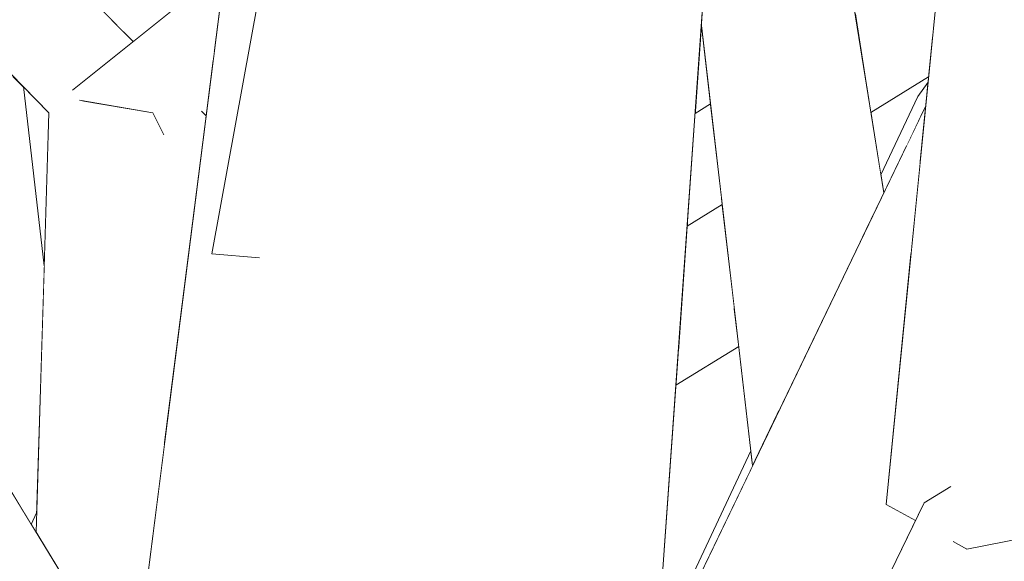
# Model space of a CAD drawing. Extents: x -289599 to -184549, y 66678 to 295474.
# Tile 477 of 656: x -250657 to -250590, y 71689 to 71726. Entities that reach past the tile are written whole.
import ezdxf

# ---------------------------------------------------------------- set-up
doc = ezdxf.new("R2010")
doc.units = 0
doc.header["$MEASUREMENT"] = 0
doc.linetypes.add('Wipeout_Contour', pattern=[1000, 0, -1000])
doc.layers.add('arch drzewa', color=8, linetype='Continuous')
doc.layers.add('Model drzwi', color=8, linetype='Continuous')
doc.layers.add('arch drzewa_Nr_Pióra__4', color=8, linetype='Continuous', lineweight=9)

msp = doc.modelspace()

# ---------------------------------------------------------------- wipeouts: each hides what was drawn before it
at = {"color": 254, "linetype": 'Wipeout_Contour', "lineweight": 0, "ltscale": 1278078.11605131}
msp.add_wipeout([(-250609.314, 71748.219), (-250609.402, 71746.975), (-250600.063, 71711.097), (-250598.611, 71714.115), (-250604.748, 71752.321)], dxfattribs=at).dxf.layer = 'arch drzewa'
at = {"color": 254, "linetype": 'Wipeout_Contour', "lineweight": 0, "ltscale": 1278016.928091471}
msp.add_wipeout([(-250597.099, 71717.257), (-250595.935, 71719.676), (-250595.779, 71719.968), (-250595.732, 71720.446), (-250596.321, 71720.612)], dxfattribs=at).dxf.layer = 'arch drzewa'
at = {"color": 254, "linetype": 'Wipeout_Contour', "lineweight": 0, "ltscale": 1022472.077722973}
msp.add_wipeout([(-250610.939, 71725.289), (-250611.352, 71719.468), (-250610.313, 71720.115), (-250610.918, 71725.305)], dxfattribs=at).dxf.layer = 'Model drzwi'
at = {"color": 254, "linetype": 'Wipeout_Contour', "lineweight": 0, "ltscale": 1533939.271407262}
msp.add_wipeout([(-250659.225, 71696.723), (-250656.182, 71691.74), (-250655.818, 71692.511), (-250655.303, 71709.203), (-250656.711, 71721.285), (-250657.432, 71722.02)], dxfattribs=at).dxf.layer = 'Model drzwi'
at = {"color": 254, "linetype": 'Wipeout_Contour', "lineweight": 0, "ltscale": 1022438.908033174}
msp.add_wipeout([(-250612.65, 71701.147), (-250613.918, 71683.251), (-250607.584, 71696.699), (-250608.407, 71703.755)], dxfattribs=at).dxf.layer = 'Model drzwi'

# ---------------------------------------------------------------- next in the draw order: wipeouts: each hides what was drawn before it
at = {"color": 254, "linetype": 'Wipeout_Contour', "lineweight": 0, "ltscale": 1022454.860699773}
msp.add_wipeout([(-250609.402, 71746.975), (-250610.367, 71733.365), (-250605.644, 71699.5), (-250600.063, 71711.097)], dxfattribs=at).dxf.layer = 'arch drzewa'
at = {"color": 254, "linetype": 'Wipeout_Contour', "lineweight": 0, "ltscale": 1022414.721742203}
msp.add_wipeout([(-250596.321, 71720.612), (-250598.807, 71715.334), (-250598.611, 71714.115), (-250597.099, 71717.257)], dxfattribs=at).dxf.layer = 'arch drzewa'
at = {"color": 254, "linetype": 'Wipeout_Contour', "lineweight": 0, "ltscale": 766958.33424}
msp.add_wipeout([(-250654.281, 71651.735), (-250683.922, 71709.427), (-250655.098, 71648.565)], dxfattribs=at).dxf.layer = 'arch drzewa'

# ---------------------------------------------------------------- next in the draw order: wipeouts: each hides what was drawn before it
at = {"color": 254, "linetype": 'Wipeout_Contour', "lineweight": 0, "ltscale": 1022453.391451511}
msp.add_wipeout([(-250610.367, 71733.365), (-250610.465, 71731.986), (-250605.694, 71699.396), (-250605.644, 71699.5)], dxfattribs=at).dxf.layer = 'arch drzewa'
at = {"color": 254, "linetype": 'Wipeout_Contour', "lineweight": 0, "ltscale": 766810.073838}
msp.add_wipeout([(-250596.321, 71720.612), (-250595.732, 71720.446), (-250595.618, 71721.591)], dxfattribs=at).dxf.layer = 'arch drzewa'

# ---------------------------------------------------------------- next in the draw order: wipeouts: each hides what was drawn before it
at = {"color": 254, "linetype": 'Wipeout_Contour', "lineweight": 0, "ltscale": 1022451.763268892}
msp.add_wipeout([(-250610.465, 71731.986), (-250610.93, 71725.411), (-250607.469, 71695.707), (-250605.694, 71699.396)], dxfattribs=at).dxf.layer = 'arch drzewa'

# ---------------------------------------------------------------- next in the draw order: wipeouts: each hides what was drawn before it
at = {"color": 254, "linetype": 'Wipeout_Contour', "lineweight": 0, "ltscale": 1022430.683656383}
msp.add_wipeout([(-250613.997, 71682.14), (-250607.469, 71695.707), (-250607.584, 71696.699), (-250613.918, 71683.251)], dxfattribs=at).dxf.layer = 'arch drzewa'

# ---------------------------------------------------------------- next in the draw order: wipeouts: each hides what was drawn before it
at = {"color": 254, "linetype": 'Wipeout_Contour', "lineweight": 0, "ltscale": 1022474.072174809}
msp.add_wipeout([(-250614.456, 71675.671), (-250608.602, 71758.271), (-250615.364, 71759.11), (-250616.402, 71670.222)], dxfattribs=at).dxf.layer = 'arch drzewa'

# ---------------------------------------------------------------- next in the draw order: wipeouts: each hides what was drawn before it
at = {"color": 254, "linetype": 'Wipeout_Contour', "lineweight": 0, "ltscale": 2300471.277877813}
msp.add_wipeout([(-250615.364, 71759.11), (-250623.008, 71642.939), (-250620.571, 71643.297), (-250618.643, 71648.529), (-250617.702, 71650.321), (-250618.21, 71654.481), (-250618.646, 71663.572), (-250617.387, 71667.044), (-250616.402, 71670.222)], dxfattribs=at).dxf.layer = 'arch drzewa'
at = {"color": 254, "linetype": 'Wipeout_Contour', "lineweight": 0, "ltscale": 766856.696878}
msp.add_wipeout([(-250610.93, 71725.411), (-250610.939, 71725.289), (-250610.918, 71725.305)], dxfattribs=at).dxf.layer = 'arch drzewa'

# ---------------------------------------------------------------- next in the draw order: wipeouts: each hides what was drawn before it
at = {"color": 254, "linetype": 'Wipeout_Contour', "lineweight": 0, "ltscale": 1533783.804623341}
msp.add_wipeout([(-250625.963, 71741.24), (-250629.37, 71740.648), (-250623.008, 71642.939), (-250615.364, 71759.11), (-250616.259, 71759.169), (-250618.964, 71737.737)], dxfattribs=at).dxf.layer = 'arch drzewa'

# ---------------------------------------------------------------- next in the draw order: wipeouts: each hides what was drawn before it
at = {"color": 254, "linetype": 'Wipeout_Contour', "lineweight": 0, "ltscale": 1022513.121016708}
msp.add_wipeout([(-250632.394, 71741.488), (-250641.806, 71641.646), (-250623.008, 71642.939), (-250629.37, 71740.648)], dxfattribs=at).dxf.layer = 'arch drzewa'
at = {"color": 254, "linetype": 'Wipeout_Contour', "lineweight": 0, "ltscale": 2044728.419193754}
msp.add_wipeout([(-250595.893, 71693.199), (-250618.636, 71622.714), (-250617.9, 71619.937), (-250584.242, 71690.171), (-250587.792, 71691.094), (-250593.005, 71690.074), (-250593.921, 71690.581), (-250594.078, 71692.727)], dxfattribs=at).dxf.layer = 'arch drzewa'

# ---------------------------------------------------------------- next in the draw order: wipeouts: each hides what was drawn before it
at = {"color": 254, "linetype": 'Wipeout_Contour', "lineweight": 0, "ltscale": 1022370.792608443}
msp.add_wipeout([(-250593.005, 71690.074), (-250585.988, 71691.446), (-250584.93, 71693.01), (-250587.305, 71770.664)], dxfattribs=at).dxf.layer = 'arch drzewa'
at = {"color": 254, "linetype": 'Wipeout_Contour', "lineweight": 0, "ltscale": 766909.067454}
msp.add_wipeout([(-250641.806, 71641.646), (-250632.394, 71741.488), (-250640.243, 71711.451)], dxfattribs=at).dxf.layer = 'arch drzewa'

# ---------------------------------------------------------------- next in the draw order: wipeouts: each hides what was drawn before it
at = {"color": 254, "linetype": 'Wipeout_Contour', "lineweight": 0, "ltscale": 766816.017289}
msp.add_wipeout([(-250593.005, 71690.074), (-250587.305, 71770.664), (-250590.471, 71773.265)], dxfattribs=at).dxf.layer = 'arch drzewa'
at = {"color": 254, "linetype": 'Wipeout_Contour', "lineweight": 0, "ltscale": 3067673.834574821}
msp.add_wipeout([(-250653.233, 71649.695), (-250654.305, 71641.279), (-250641.806, 71641.646), (-250640.243, 71711.451), (-250640.792, 71709.744), (-250643.977, 71710.008), (-250639.756, 71733.179), (-250639.149, 71760.285), (-250649.311, 71680.491), (-250643.922, 71671.668), (-250646.168, 71667.969), (-250652.652, 71648.565)], dxfattribs=at).dxf.layer = 'arch drzewa'
at = {"color": 254, "linetype": 'Wipeout_Contour', "lineweight": 0, "ltscale": 1277993.895095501}
msp.add_wipeout([(-250595.893, 71693.199), (-250632.795, 71617.358), (-250621.562, 71631.944), (-250621.027, 71629.809), (-250618.636, 71622.714)], dxfattribs=at).dxf.layer = 'arch drzewa'

# ---------------------------------------------------------------- next in the draw order: wipeouts: each hides what was drawn before it
at = {"color": 254, "linetype": 'Wipeout_Contour', "lineweight": 0, "ltscale": 1278356.023383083}
msp.add_wipeout([(-250670.058, 71745.439), (-250672.049, 71744.53), (-250671.698, 71738.763), (-250650.387, 71723.462), (-250649.303, 71724.328)], dxfattribs=at).dxf.layer = 'arch drzewa'
at = {"color": 254, "linetype": 'Wipeout_Contour', "lineweight": 0, "ltscale": 1533909.336867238}
msp.add_wipeout([(-250654.985, 71719.525), (-250647.2, 71697.071), (-250644.435, 71718.781), (-250646.368, 71718.917), (-250647.24, 71718.053), (-250649.298, 71719.124)], dxfattribs=at).dxf.layer = 'arch drzewa'
at = {"color": 254, "linetype": 'Wipeout_Contour', "lineweight": 0, "ltscale": 766781.311472}
msp.add_wipeout([(-250594.103, 71694.303), (-250595.893, 71693.199), (-250594.078, 71692.727)], dxfattribs=at).dxf.layer = 'arch drzewa'

# ---------------------------------------------------------------- next in the draw order: wipeouts: each hides what was drawn before it
at = {"color": 254, "linetype": 'Wipeout_Contour', "lineweight": 0, "ltscale": 2044769.370797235}
msp.add_wipeout([(-250598.455, 71693.095), (-250596.477, 71691.998), (-250595.893, 71693.199), (-250594.103, 71694.303), (-250594.078, 71692.727), (-250593.921, 71690.581), (-250593.005, 71690.074), (-250590.471, 71773.265)], dxfattribs=at).dxf.layer = 'arch drzewa'
at = {"color": 254, "linetype": 'Wipeout_Contour', "lineweight": 0, "ltscale": 1278243.029990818}
msp.add_wipeout([(-250655.858, 71691.211), (-250652.425, 71685.59), (-250648.666, 71685.553), (-250647.2, 71697.071), (-250654.985, 71719.525)], dxfattribs=at).dxf.layer = 'arch drzewa'
at = {"color": 254, "linetype": 'Wipeout_Contour', "lineweight": 0, "ltscale": 1022596.811353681}
msp.add_wipeout([(-250644.873, 71719.503), (-250644.387, 71719.154), (-250644.368, 71719.308), (-250644.689, 71719.635)], dxfattribs=at).dxf.layer = 'arch drzewa'

# ---------------------------------------------------------------- next in the draw order: linework, layer by layer
at = {"layer": 'arch drzewa_Nr_Pióra__4', "linetype": 'Continuous'}
for p, q in [((-250585.915, 71691.461), (-250593.005, 71690.074)), ((-250593.005, 71690.074), (-250593.932, 71690.587))]:
    msp.add_line(p, q, dxfattribs=at)

# ---------------------------------------------------------------- next in the draw order: wipeouts: each hides what was drawn before it
at = {"color": 254, "linetype": 'Wipeout_Contour', "lineweight": 0, "ltscale": 1789645.202142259}
msp.add_wipeout([(-250650.387, 71723.462), (-250671.698, 71738.763), (-250671.555, 71736.414), (-250654.985, 71719.525), (-250649.298, 71719.124), (-250652.89, 71720.362), (-250653.389, 71721.066)], dxfattribs=at).dxf.layer = 'arch drzewa'
at = {"color": 254, "linetype": 'Wipeout_Contour', "lineweight": 0, "ltscale": 1533625.921210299}
msp.add_wipeout([(-250617.387, 71667.044), (-250618.646, 71663.572), (-250596.153, 71716.213), (-250595.954, 71718.211), (-250595.801, 71719.751), (-250595.935, 71719.676)], dxfattribs=at).dxf.layer = 'arch drzewa'
at = {"color": 254, "linetype": 'Wipeout_Contour', "lineweight": 0, "ltscale": 1022598.365755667}
msp.add_wipeout([(-250646.368, 71718.917), (-250644.435, 71718.781), (-250644.387, 71719.154), (-250644.873, 71719.503)], dxfattribs=at).dxf.layer = 'arch drzewa'
at = {"color": 254, "linetype": 'Wipeout_Contour', "lineweight": 0, "ltscale": 1022624.426019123}
msp.add_wipeout([(-250684.182, 71709.932), (-250646.168, 71667.969), (-250643.922, 71671.668), (-250670.108, 71714.541)], dxfattribs=at).dxf.layer = 'arch drzewa'

# ---------------------------------------------------------------- next in the draw order: wipeouts: each hides what was drawn before it
at = {"color": 254, "linetype": 'Wipeout_Contour', "lineweight": 0, "ltscale": 1789551.657341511}
msp.add_wipeout([(-250643.882, 71723.122), (-250647.978, 71719.528), (-250647.24, 71718.053), (-250646.368, 71718.917), (-250644.873, 71719.503), (-250644.689, 71719.635), (-250644.368, 71719.308)], dxfattribs=at).dxf.layer = 'arch drzewa'
at = {"color": 254, "linetype": 'Wipeout_Contour', "lineweight": 0, "ltscale": 1278031.135932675}
msp.add_wipeout([(-250616.402, 71670.222), (-250617.387, 71667.044), (-250595.935, 71719.676), (-250613.997, 71682.14), (-250614.456, 71675.671)], dxfattribs=at).dxf.layer = 'arch drzewa'
at = {"color": 254, "linetype": 'Wipeout_Contour', "lineweight": 0, "ltscale": 766953.668873}
msp.add_wipeout([(-250684.182, 71709.932), (-250652.652, 71648.565), (-250646.168, 71667.969)], dxfattribs=at).dxf.layer = 'arch drzewa'

# ---------------------------------------------------------------- next in the draw order: wipeouts: each hides what was drawn before it
at = {"color": 254, "linetype": 'Wipeout_Contour', "lineweight": 0, "ltscale": 766952.295613}
msp.add_wipeout([(-250643.808, 71723.7), (-250647.978, 71719.528), (-250643.882, 71723.122)], dxfattribs=at).dxf.layer = 'arch drzewa'
at = {"color": 254, "linetype": 'Wipeout_Contour', "lineweight": 0, "ltscale": 766976.864448}
msp.add_wipeout([(-250656.711, 71721.285), (-250655.303, 71709.203), (-250654.985, 71719.525)], dxfattribs=at).dxf.layer = 'arch drzewa'
at = {"color": 254, "linetype": 'Wipeout_Contour', "lineweight": 0, "ltscale": 766808.976219}
msp.add_wipeout([(-250595.779, 71719.968), (-250595.935, 71719.676), (-250595.801, 71719.751)], dxfattribs=at).dxf.layer = 'arch drzewa'
at = {"color": 254, "linetype": 'Wipeout_Contour', "lineweight": 0, "ltscale": 1277988.329450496}
msp.add_wipeout([(-250596.743, 71710.288), (-250605.556, 71673.445), (-250604.858, 71674.775), (-250596.477, 71691.998), (-250598.455, 71693.095)], dxfattribs=at).dxf.layer = 'arch drzewa'
at = {"color": 254, "linetype": 'Wipeout_Contour', "lineweight": 0, "ltscale": 1022605.866099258}
msp.add_wipeout([(-250656.182, 71691.74), (-250655.878, 71691.243), (-250655.856, 71691.29), (-250655.818, 71692.511)], dxfattribs=at).dxf.layer = 'arch drzewa'

# ---------------------------------------------------------------- next in the draw order: linework, layer by layer
at = {"layer": 'arch drzewa_Nr_Pióra__4', "linetype": 'Continuous'}
for p, q in [((-250655.303, 71709.203), (-250656.711, 71721.285)), ((-250656.182, 71691.74), (-250655.818, 71692.511))]:
    msp.add_line(p, q, dxfattribs=at)

# ---------------------------------------------------------------- next in the draw order: wipeouts: each hides what was drawn before it
at = {"color": 254, "linetype": 'Wipeout_Contour', "lineweight": 0, "ltscale": 1278267.971065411}
msp.add_wipeout([(-250653.389, 71721.066), (-250652.89, 71720.362), (-250647.978, 71719.528), (-250643.808, 71723.7), (-250643.097, 71729.284)], dxfattribs=at).dxf.layer = 'arch drzewa'
at = {"color": 254, "linetype": 'Wipeout_Contour', "lineweight": 0, "ltscale": 1022420.555091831}
msp.add_wipeout([(-250595.309, 71724.689), (-250599.763, 71721.283), (-250599.481, 71719.532), (-250595.583, 71721.938)], dxfattribs=at).dxf.layer = 'arch drzewa'
at = {"color": 254, "linetype": 'Wipeout_Contour', "lineweight": 0, "ltscale": 1533612.847285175}
msp.add_wipeout([(-250618.646, 71663.572), (-250618.21, 71654.481), (-250615.882, 71653.786), (-250605.556, 71673.445), (-250596.743, 71710.288), (-250596.153, 71716.213)], dxfattribs=at).dxf.layer = 'arch drzewa'
at = {"color": 254, "linetype": 'Wipeout_Contour', "lineweight": 0, "ltscale": 766953.741513}
msp.add_wipeout([(-250655.878, 71691.243), (-250655.858, 71691.211), (-250655.856, 71691.29)], dxfattribs=at).dxf.layer = 'arch drzewa'

# ---------------------------------------------------------------- next in the draw order: linework, layer by layer
at = {"layer": 'arch drzewa_Nr_Pióra__4', "linetype": 'Continuous'}
for p, q in [((-250655.858, 71691.211), (-250654.985, 71719.525)), ((-250644.368, 71719.308), (-250644.695, 71719.642)), ((-250613.918, 71683.251), (-250607.584, 71696.699)), ((-250595.893, 71693.199), (-250594.093, 71694.31)), ((-250632.865, 71617.214), (-250595.893, 71693.199)), ((-250596.477, 71691.998), (-250598.455, 71693.095))]:
    msp.add_line(p, q, dxfattribs=at)

# ---------------------------------------------------------------- next in the draw order: wipeouts: each hides what was drawn before it
at = {"color": 254, "linetype": 'Wipeout_Contour', "lineweight": 0, "ltscale": 1789510.124807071}
msp.add_wipeout([(-250630.31, 71785.034), (-250643.977, 71710.008), (-250640.792, 71709.744), (-250640.243, 71711.451), (-250632.394, 71741.488), (-250629.37, 71740.648), (-250625.963, 71741.24)], dxfattribs=at).dxf.layer = 'arch drzewa'
at = {"color": 254, "linetype": 'Wipeout_Contour', "lineweight": 0, "ltscale": 1533966.463122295}
msp.add_wipeout([(-250655.664, 71746.975), (-250649.937, 71724.973), (-250649.303, 71724.328), (-250646.83, 71726.303), (-250651.01, 71752.321), (-250655.576, 71748.219)], dxfattribs=at).dxf.layer = 'arch drzewa'
at = {"color": 254, "linetype": 'Wipeout_Contour', "lineweight": 0, "ltscale": 1022425.424125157}
msp.add_wipeout([(-250600.552, 71726.197), (-250599.763, 71721.283), (-250595.309, 71724.689), (-250594.802, 71729.779)], dxfattribs=at).dxf.layer = 'arch drzewa'
at = {"color": 254, "linetype": 'Wipeout_Contour', "lineweight": 0, "ltscale": 1022614.983801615}
msp.add_wipeout([(-250647.978, 71719.528), (-250652.89, 71720.362), (-250649.298, 71719.124), (-250647.24, 71718.053)], dxfattribs=at).dxf.layer = 'arch drzewa'
at = {"color": 254, "linetype": 'Wipeout_Contour', "lineweight": 0, "ltscale": 1022459.396945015}
msp.add_wipeout([(-250611.88, 71712.018), (-250611.89, 71711.875), (-250609.523, 71713.335), (-250609.575, 71713.78)], dxfattribs=at).dxf.layer = 'arch drzewa'
at = {"color": 254, "linetype": 'Wipeout_Contour', "lineweight": 0, "ltscale": 1022447.623568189}
msp.add_wipeout([(-250612.65, 71701.147), (-250608.407, 71703.755), (-250608.711, 71706.363), (-250612.479, 71703.564)], dxfattribs=at).dxf.layer = 'arch drzewa'

# ---------------------------------------------------------------- next in the draw order: linework, layer by layer
at = {"layer": 'arch drzewa_Nr_Pióra__4', "linetype": 'Continuous'}
for p, q in [((-250643.977, 71710.008), (-250630.31, 71785.034)), ((-250649.311, 71680.491), (-250639.149, 71760.285)), ((-250647.978, 71719.528), (-250652.921, 71720.367)), ((-250647.234, 71718.041), (-250647.978, 71719.528)), ((-250643.907, 71671.645), (-250670.108, 71714.541)), ((-250640.776, 71709.743), (-250643.977, 71710.008))]:
    msp.add_line(p, q, dxfattribs=at)

# ---------------------------------------------------------------- next in the draw order: wipeouts: each hides what was drawn before it
at = {"color": 254, "linetype": 'Wipeout_Contour', "lineweight": 0, "ltscale": 1022652.261365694}
msp.add_wipeout([(-250655.664, 71746.975), (-250656.628, 71733.365), (-250656.371, 71731.517), (-250649.937, 71724.973)], dxfattribs=at).dxf.layer = 'arch drzewa'
at = {"color": 254, "linetype": 'Wipeout_Contour', "lineweight": 0, "ltscale": 1278021.533359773}
msp.add_wipeout([(-250595.583, 71721.938), (-250599.481, 71719.532), (-250598.807, 71715.334), (-250596.321, 71720.612), (-250595.618, 71721.591)], dxfattribs=at).dxf.layer = 'arch drzewa'
at = {"color": 254, "linetype": 'Wipeout_Contour', "lineweight": 0, "ltscale": 1022464.110979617}
msp.add_wipeout([(-250611.88, 71712.018), (-250609.575, 71713.78), (-250610.313, 71720.115), (-250611.352, 71719.468)], dxfattribs=at).dxf.layer = 'arch drzewa'

# ---------------------------------------------------------------- next in the draw order: linework, layer by layer
at = {"layer": 'arch drzewa_Nr_Pióra__4', "linetype": 'Continuous'}
for p, q in [((-250598.455, 71693.095), (-250590.471, 71773.265)), ((-250598.611, 71714.115), (-250604.748, 71752.321)), ((-250649.303, 71724.328), (-250670.069, 71745.45)), ((-250654.985, 71719.525), (-250671.555, 71736.414)), ((-250653.407, 71721.051), (-250643.097, 71729.284)), ((-250599.481, 71719.532), (-250595.583, 71721.938)), ((-250596.321, 71720.612), (-250595.618, 71721.591)), ((-250598.807, 71715.334), (-250596.321, 71720.612)), ((-250611.352, 71719.468), (-250610.313, 71720.115)), ((-250595.935, 71719.676), (-250595.779, 71719.968))]:
    msp.add_line(p, q, dxfattribs=at)

# ---------------------------------------------------------------- next in the draw order: wipeouts: each hides what was drawn before it
at = {"color": 254, "linetype": 'Wipeout_Contour', "lineweight": 0, "ltscale": 1022454.280304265}
msp.add_wipeout([(-250612.479, 71703.564), (-250608.711, 71706.363), (-250609.523, 71713.335), (-250611.89, 71711.875)], dxfattribs=at).dxf.layer = 'arch drzewa'

# ---------------------------------------------------------------- next in the draw order: linework, layer by layer
at = {"layer": 'arch drzewa_Nr_Pióra__4', "linetype": 'Continuous'}
for p, q in [((-250614.456, 71675.658), (-250608.602, 71758.271)), ((-250607.469, 71695.707), (-250610.93, 71725.411)), ((-250613.997, 71682.14), (-250595.935, 71719.676)), ((-250611.89, 71711.875), (-250609.523, 71713.335)), ((-250612.65, 71701.147), (-250608.407, 71703.755))]:
    msp.add_line(p, q, dxfattribs=at)

doc.saveas('drawing.dxf')
